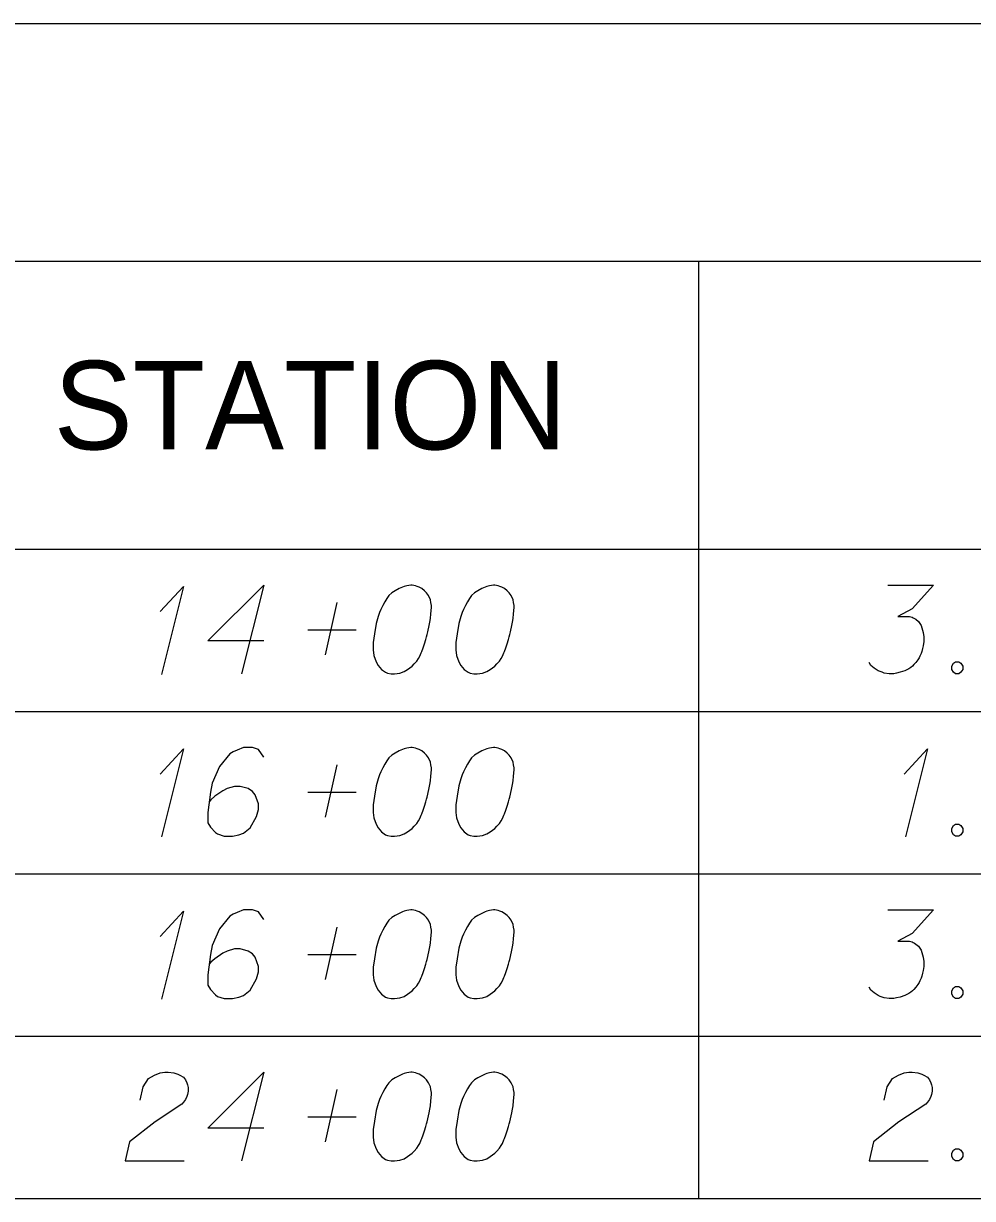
# Model space of a CAD drawing. Extents: x 2074207 to 2076812, y 516372 to 523312.
# Drawn here: x 2076345.6 to 2076397, y 516677.4 to 516741.1 of the extents above; entities that cross this region are included whole.
import ezdxf

# ---------------------------------------------------------------- set-up
doc = ezdxf.new("R2010")
doc.units = 0
for name, color, linetype in [('Prop DirtTable_ Soil Test Results - Outline (Major)', 7, 'Continuous'), ('Prop DirtTable_ Soil Test Results - Outline (Minor)', 7, 'Continuous'), ('Prop DirtTable_ Soil Test Results - Tx (Header - Small)', 7, 'Continuous'), ('Prop DirtTable_ Soil Test Results - Tx (Sample Data)', 7, 'Continuous')]:
    doc.layers.add(name, color=color, linetype=linetype)

msp = doc.modelspace()

# ---------------------------------------------------------------- linework, layer by layer
at = {"layer": 'Prop DirtTable_ Soil Test Results - Outline (Major)'}
for p, q in [((2076260.609, 516741.103), (2076811.903, 516741.103)), ((2076260.609, 516712.618), (2076811.903, 516712.618)), ((2076260.609, 516712.618), (2076811.903, 516712.618)), ((2076260.609, 516677.418), (2076811.903, 516677.418))]:
    msp.add_line(p, q, dxfattribs=at)
at = {"layer": 'Prop DirtTable_ Soil Test Results - Outline (Minor)'}
for p, q in [((2076260.609, 516728.218), (2076811.903, 516728.218)), ((2076382.2, 516728.218), (2076382.2, 516703.818)), ((2076260.609, 516703.818), (2076811.903, 516703.818)), ((2076260.609, 516703.818), (2076811.903, 516703.818)), ((2076382.2, 516703.818), (2076382.2, 516695.018)), ((2076260.609, 516695.018), (2076811.903, 516695.018)), ((2076260.609, 516695.018), (2076811.903, 516695.018)), ((2076382.2, 516695.018), (2076382.2, 516686.218)), ((2076260.609, 516686.218), (2076811.903, 516686.218)), ((2076260.609, 516686.218), (2076811.903, 516686.218)), ((2076382.2, 516686.218), (2076382.2, 516677.418)), ((2076260.609, 516677.418), (2076811.903, 516677.418))]:
    msp.add_line(p, q, dxfattribs=at)
at = {"layer": 'Prop DirtTable_ Soil Test Results - Tx (Sample Data)'}
for points in [[(2076353.02, 516709.225), (2076354.29, 516710.586), (2076353.091, 516705.824)], [(2076358.629, 516707.638), (2076355.596, 516707.638), (2076358.629, 516710.662), (2076357.43, 516705.862)], [(2076366.672, 516710.662), (2076366.602, 516710.662), (2076366.39, 516710.624), (2076366.249, 516710.586), (2076366.143, 516710.548), (2076365.967, 516710.473), (2076365.755, 516710.359), (2076365.579, 516710.246), (2076365.402, 516710.095), (2076365.296, 516709.944), (2076365.191, 516709.755), (2076365.085, 516709.566), (2076364.979, 516709.339), (2076364.908, 516709.188), (2076364.838, 516708.961), (2076364.732, 516708.583), (2076364.626, 516708.016), (2076364.556, 516707.562), (2076364.556, 516707.147), (2076364.591, 516706.844), (2076364.732, 516706.504), (2076364.838, 516706.315), (2076365.014, 516706.088), (2076365.226, 516705.937), (2076365.332, 516705.899), (2076365.543, 516705.862), (2076365.72, 516705.862), (2076366.002, 516705.899), (2076366.249, 516705.975), (2076366.425, 516706.088), (2076366.672, 516706.277), (2076366.778, 516706.391), (2076366.919, 516706.542), (2076367.025, 516706.693), (2076367.095, 516706.807), (2076367.166, 516706.996), (2076367.201, 516707.071), (2076367.272, 516707.26), (2076367.342, 516707.487), (2076367.413, 516707.714), (2076367.448, 516707.865), (2076367.483, 516707.978), (2076367.519, 516708.129), (2076367.589, 516708.47), (2076367.625, 516708.659), (2076367.66, 516708.848), (2076367.695, 516709.112), (2076367.73, 516709.452), (2076367.73, 516709.566), (2076367.695, 516709.717), (2076367.66, 516709.868), (2076367.554, 516710.095), (2076367.448, 516710.246), (2076367.342, 516710.359), (2076367.201, 516710.473), (2076367.06, 516710.548), (2076366.954, 516710.586), (2076366.849, 516710.624), (2076366.672, 516710.662)], [(2076371.152, 516710.662), (2076371.082, 516710.662), (2076370.87, 516710.624), (2076370.729, 516710.586), (2076370.623, 516710.548), (2076370.447, 516710.473), (2076370.235, 516710.359), (2076370.059, 516710.246), (2076369.882, 516710.095), (2076369.776, 516709.944), (2076369.671, 516709.755), (2076369.565, 516709.566), (2076369.459, 516709.339), (2076369.388, 516709.188), (2076369.318, 516708.961), (2076369.212, 516708.583), (2076369.106, 516708.016), (2076369.036, 516707.562), (2076369.036, 516707.147), (2076369.071, 516706.844), (2076369.212, 516706.504), (2076369.318, 516706.315), (2076369.494, 516706.088), (2076369.706, 516705.937), (2076369.812, 516705.899), (2076370.023, 516705.862), (2076370.2, 516705.862), (2076370.482, 516705.899), (2076370.729, 516705.975), (2076370.905, 516706.088), (2076371.152, 516706.277), (2076371.258, 516706.391), (2076371.399, 516706.542), (2076371.505, 516706.693), (2076371.575, 516706.807), (2076371.646, 516706.996), (2076371.681, 516707.071), (2076371.752, 516707.26), (2076371.822, 516707.487), (2076371.893, 516707.714), (2076371.928, 516707.865), (2076371.963, 516707.978), (2076371.999, 516708.129), (2076372.069, 516708.47), (2076372.105, 516708.659), (2076372.14, 516708.848), (2076372.175, 516709.112), (2076372.21, 516709.452), (2076372.21, 516709.566), (2076372.175, 516709.717), (2076372.14, 516709.868), (2076372.034, 516710.095), (2076371.928, 516710.246), (2076371.822, 516710.359), (2076371.681, 516710.473), (2076371.54, 516710.548), (2076371.434, 516710.586), (2076371.329, 516710.624), (2076371.152, 516710.662)], [(2076392.459, 516710.662), (2076394.928, 516710.662), (2076393.764, 516709.377), (2076392.988, 516708.961), (2076393.623, 516708.961), (2076393.764, 516708.923), (2076393.834, 516708.885), (2076393.905, 516708.848), (2076393.975, 516708.81), (2076394.117, 516708.696), (2076394.187, 516708.583), (2076394.258, 516708.47), (2076394.293, 516708.356), (2076394.363, 516708.092), (2076394.399, 516707.865), (2076394.399, 516707.751), (2076394.399, 516707.6), (2076394.363, 516707.373), (2076394.328, 516707.222), (2076394.293, 516707.071), (2076394.258, 516706.958), (2076394.222, 516706.882), (2076394.187, 516706.807), (2076394.152, 516706.731), (2076394.081, 516706.618), (2076393.975, 516706.466), (2076393.87, 516706.353), (2076393.799, 516706.277), (2076393.693, 516706.202), (2076393.587, 516706.126), (2076393.446, 516706.051), (2076393.376, 516706.013), (2076393.129, 516705.937), (2076392.917, 516705.899), (2076392.776, 516705.862), (2076392.529, 516705.862), (2076392.247, 516705.899), (2076392.141, 516705.937), (2076392.035, 516705.975), (2076391.929, 516706.013), (2076391.824, 516706.088), (2076391.718, 516706.164), (2076391.541, 516706.315), (2076391.436, 516706.466)], [(2076361.98, 516706.882), (2076362.615, 516709.717)], [(2076361.028, 516708.243), (2076363.638, 516708.243)], [(2076396.127, 516706.504), (2076396.304, 516706.504), (2076396.409, 516706.429), (2076396.515, 516706.277), (2076396.515, 516706.088), (2076396.409, 516705.937), (2076396.304, 516705.862), (2076396.127, 516705.862), (2076396.021, 516705.937), (2076395.916, 516706.088), (2076395.916, 516706.277), (2076396.021, 516706.429), (2076396.127, 516706.504)], [(2076353.02, 516700.425), (2076354.29, 516701.786), (2076353.091, 516697.024)], [(2076358.629, 516701.333), (2076358.347, 516701.748), (2076358.03, 516701.862), (2076357.536, 516701.862), (2076357.183, 516701.711), (2076356.971, 516701.635), (2076356.795, 516701.522), (2076356.231, 516700.841), (2076355.843, 516699.934), (2076355.737, 516699.443), (2076355.596, 516698.347), (2076355.596, 516697.78), (2076355.737, 516697.553), (2076356.019, 516697.251), (2076356.125, 516697.175), (2076356.478, 516697.062), (2076356.936, 516697.062), (2076357.289, 516697.137), (2076357.536, 516697.213), (2076357.889, 516697.515), (2076358.241, 516698.12), (2076358.347, 516698.498), (2076358.347, 516698.8), (2076358.171, 516699.292), (2076358.03, 516699.481), (2076357.783, 516699.632), (2076357.359, 516699.745), (2076357.042, 516699.745), (2076356.654, 516699.632), (2076356.407, 516699.518), (2076355.984, 516699.216), (2076355.772, 516699.027), (2076355.666, 516698.914)], [(2076366.672, 516701.862), (2076366.602, 516701.862), (2076366.39, 516701.824), (2076366.249, 516701.786), (2076366.143, 516701.748), (2076365.967, 516701.673), (2076365.755, 516701.559), (2076365.579, 516701.446), (2076365.402, 516701.295), (2076365.296, 516701.144), (2076365.191, 516700.955), (2076365.085, 516700.766), (2076364.979, 516700.539), (2076364.908, 516700.388), (2076364.838, 516700.161), (2076364.732, 516699.783), (2076364.626, 516699.216), (2076364.556, 516698.762), (2076364.556, 516698.347), (2076364.591, 516698.044), (2076364.732, 516697.704), (2076364.838, 516697.515), (2076365.014, 516697.288), (2076365.226, 516697.137), (2076365.332, 516697.099), (2076365.543, 516697.062), (2076365.72, 516697.062), (2076366.002, 516697.099), (2076366.249, 516697.175), (2076366.425, 516697.288), (2076366.672, 516697.477), (2076366.778, 516697.591), (2076366.919, 516697.742), (2076367.025, 516697.893), (2076367.095, 516698.007), (2076367.166, 516698.196), (2076367.201, 516698.271), (2076367.272, 516698.46), (2076367.342, 516698.687), (2076367.413, 516698.914), (2076367.448, 516699.065), (2076367.483, 516699.178), (2076367.519, 516699.329), (2076367.589, 516699.67), (2076367.625, 516699.859), (2076367.66, 516700.048), (2076367.695, 516700.312), (2076367.73, 516700.652), (2076367.73, 516700.766), (2076367.695, 516700.917), (2076367.66, 516701.068), (2076367.554, 516701.295), (2076367.448, 516701.446), (2076367.342, 516701.559), (2076367.201, 516701.673), (2076367.06, 516701.748), (2076366.954, 516701.786), (2076366.849, 516701.824), (2076366.672, 516701.862)], [(2076371.152, 516701.862), (2076371.082, 516701.862), (2076370.87, 516701.824), (2076370.729, 516701.786), (2076370.623, 516701.748), (2076370.447, 516701.673), (2076370.235, 516701.559), (2076370.059, 516701.446), (2076369.882, 516701.295), (2076369.776, 516701.144), (2076369.671, 516700.955), (2076369.565, 516700.766), (2076369.459, 516700.539), (2076369.388, 516700.388), (2076369.318, 516700.161), (2076369.212, 516699.783), (2076369.106, 516699.216), (2076369.036, 516698.762), (2076369.036, 516698.347), (2076369.071, 516698.044), (2076369.212, 516697.704), (2076369.318, 516697.515), (2076369.494, 516697.288), (2076369.706, 516697.137), (2076369.812, 516697.099), (2076370.023, 516697.062), (2076370.2, 516697.062), (2076370.482, 516697.099), (2076370.729, 516697.175), (2076370.905, 516697.288), (2076371.152, 516697.477), (2076371.258, 516697.591), (2076371.399, 516697.742), (2076371.505, 516697.893), (2076371.575, 516698.007), (2076371.646, 516698.196), (2076371.681, 516698.271), (2076371.752, 516698.46), (2076371.822, 516698.687), (2076371.893, 516698.914), (2076371.928, 516699.065), (2076371.963, 516699.178), (2076371.999, 516699.329), (2076372.069, 516699.67), (2076372.105, 516699.859), (2076372.14, 516700.048), (2076372.175, 516700.312), (2076372.21, 516700.652), (2076372.21, 516700.766), (2076372.175, 516700.917), (2076372.14, 516701.068), (2076372.034, 516701.295), (2076371.928, 516701.446), (2076371.822, 516701.559), (2076371.681, 516701.673), (2076371.54, 516701.748), (2076371.434, 516701.786), (2076371.329, 516701.824), (2076371.152, 516701.862)], [(2076393.34, 516700.425), (2076394.61, 516701.786), (2076393.411, 516697.024)], [(2076361.98, 516698.082), (2076362.615, 516700.917)], [(2076361.028, 516699.443), (2076363.638, 516699.443)], [(2076396.127, 516697.704), (2076396.304, 516697.704), (2076396.409, 516697.629), (2076396.515, 516697.477), (2076396.515, 516697.288), (2076396.409, 516697.137), (2076396.304, 516697.062), (2076396.127, 516697.062), (2076396.021, 516697.137), (2076395.916, 516697.288), (2076395.916, 516697.477), (2076396.021, 516697.629), (2076396.127, 516697.704)], [(2076358.629, 516692.533), (2076358.347, 516692.948), (2076358.03, 516693.062), (2076357.536, 516693.062), (2076357.183, 516692.911), (2076356.971, 516692.835), (2076356.795, 516692.722), (2076356.231, 516692.041), (2076355.843, 516691.134), (2076355.737, 516690.643), (2076355.596, 516689.547), (2076355.596, 516688.98), (2076355.737, 516688.753), (2076356.019, 516688.451), (2076356.125, 516688.375), (2076356.478, 516688.262), (2076356.936, 516688.262), (2076357.289, 516688.337), (2076357.536, 516688.413), (2076357.889, 516688.715), (2076358.241, 516689.32), (2076358.347, 516689.698), (2076358.347, 516690), (2076358.171, 516690.492), (2076358.03, 516690.681), (2076357.783, 516690.832), (2076357.359, 516690.945), (2076357.042, 516690.945), (2076356.654, 516690.832), (2076356.407, 516690.718), (2076355.984, 516690.416), (2076355.772, 516690.227), (2076355.666, 516690.114)], [(2076366.672, 516693.062), (2076366.602, 516693.062), (2076366.39, 516693.024), (2076366.249, 516692.986), (2076366.143, 516692.948), (2076365.967, 516692.873), (2076365.755, 516692.759), (2076365.579, 516692.646), (2076365.402, 516692.495), (2076365.296, 516692.344), (2076365.191, 516692.155), (2076365.085, 516691.966), (2076364.979, 516691.739), (2076364.908, 516691.588), (2076364.838, 516691.361), (2076364.732, 516690.983), (2076364.626, 516690.416), (2076364.556, 516689.962), (2076364.556, 516689.547), (2076364.591, 516689.244), (2076364.732, 516688.904), (2076364.838, 516688.715), (2076365.014, 516688.488), (2076365.226, 516688.337), (2076365.332, 516688.299), (2076365.543, 516688.262), (2076365.72, 516688.262), (2076366.002, 516688.299), (2076366.249, 516688.375), (2076366.425, 516688.488), (2076366.672, 516688.677), (2076366.778, 516688.791), (2076366.919, 516688.942), (2076367.025, 516689.093), (2076367.095, 516689.207), (2076367.166, 516689.396), (2076367.201, 516689.471), (2076367.272, 516689.66), (2076367.342, 516689.887), (2076367.413, 516690.114), (2076367.448, 516690.265), (2076367.483, 516690.378), (2076367.519, 516690.529), (2076367.589, 516690.87), (2076367.625, 516691.059), (2076367.66, 516691.248), (2076367.695, 516691.512), (2076367.73, 516691.852), (2076367.73, 516691.966), (2076367.695, 516692.117), (2076367.66, 516692.268), (2076367.554, 516692.495), (2076367.448, 516692.646), (2076367.342, 516692.759), (2076367.201, 516692.873), (2076367.06, 516692.948), (2076366.954, 516692.986), (2076366.849, 516693.024), (2076366.672, 516693.062)], [(2076371.152, 516693.062), (2076371.082, 516693.062), (2076370.87, 516693.024), (2076370.729, 516692.986), (2076370.623, 516692.948), (2076370.447, 516692.873), (2076370.235, 516692.759), (2076370.059, 516692.646), (2076369.882, 516692.495), (2076369.776, 516692.344), (2076369.671, 516692.155), (2076369.565, 516691.966), (2076369.459, 516691.739), (2076369.388, 516691.588), (2076369.318, 516691.361), (2076369.212, 516690.983), (2076369.106, 516690.416), (2076369.036, 516689.962), (2076369.036, 516689.547), (2076369.071, 516689.244), (2076369.212, 516688.904), (2076369.318, 516688.715), (2076369.494, 516688.488), (2076369.706, 516688.337), (2076369.812, 516688.299), (2076370.023, 516688.262), (2076370.2, 516688.262), (2076370.482, 516688.299), (2076370.729, 516688.375), (2076370.905, 516688.488), (2076371.152, 516688.677), (2076371.258, 516688.791), (2076371.399, 516688.942), (2076371.505, 516689.093), (2076371.575, 516689.207), (2076371.646, 516689.396), (2076371.681, 516689.471), (2076371.752, 516689.66), (2076371.822, 516689.887), (2076371.893, 516690.114), (2076371.928, 516690.265), (2076371.963, 516690.378), (2076371.999, 516690.529), (2076372.069, 516690.87), (2076372.105, 516691.059), (2076372.14, 516691.248), (2076372.175, 516691.512), (2076372.21, 516691.852), (2076372.21, 516691.966), (2076372.175, 516692.117), (2076372.14, 516692.268), (2076372.034, 516692.495), (2076371.928, 516692.646), (2076371.822, 516692.759), (2076371.681, 516692.873), (2076371.54, 516692.948), (2076371.434, 516692.986), (2076371.329, 516693.024), (2076371.152, 516693.062)], [(2076392.459, 516693.062), (2076394.928, 516693.062), (2076393.764, 516691.777), (2076392.988, 516691.361), (2076393.623, 516691.361), (2076393.764, 516691.323), (2076393.834, 516691.285), (2076393.905, 516691.248), (2076393.975, 516691.21), (2076394.117, 516691.096), (2076394.187, 516690.983), (2076394.258, 516690.87), (2076394.293, 516690.756), (2076394.363, 516690.492), (2076394.399, 516690.265), (2076394.399, 516690.151), (2076394.399, 516690), (2076394.363, 516689.773), (2076394.328, 516689.622), (2076394.293, 516689.471), (2076394.258, 516689.358), (2076394.222, 516689.282), (2076394.187, 516689.207), (2076394.152, 516689.131), (2076394.081, 516689.018), (2076393.975, 516688.866), (2076393.87, 516688.753), (2076393.799, 516688.677), (2076393.693, 516688.602), (2076393.587, 516688.526), (2076393.446, 516688.451), (2076393.376, 516688.413), (2076393.129, 516688.337), (2076392.917, 516688.299), (2076392.776, 516688.262), (2076392.529, 516688.262), (2076392.247, 516688.299), (2076392.141, 516688.337), (2076392.035, 516688.375), (2076391.929, 516688.413), (2076391.824, 516688.488), (2076391.718, 516688.564), (2076391.541, 516688.715), (2076391.436, 516688.866)], [(2076353.02, 516691.625), (2076354.29, 516692.986), (2076353.091, 516688.224)], [(2076361.98, 516689.282), (2076362.615, 516692.117)], [(2076361.028, 516690.643), (2076363.638, 516690.643)], [(2076396.127, 516688.904), (2076396.304, 516688.904), (2076396.409, 516688.829), (2076396.515, 516688.677), (2076396.515, 516688.488), (2076396.409, 516688.337), (2076396.304, 516688.262), (2076396.127, 516688.262), (2076396.021, 516688.337), (2076395.916, 516688.488), (2076395.916, 516688.677), (2076396.021, 516688.829), (2076396.127, 516688.904)], [(2076351.927, 516682.75), (2076352.103, 516683.468), (2076352.386, 516683.922), (2076352.703, 516684.111), (2076353.02, 516684.224), (2076353.267, 516684.262), (2076353.444, 516684.262), (2076353.761, 516684.224), (2076353.973, 516684.148), (2076354.079, 516684.111), (2076354.29, 516683.997), (2076354.396, 516683.846), (2076354.467, 516683.695), (2076354.502, 516683.581), (2076354.537, 516683.43), (2076354.537, 516683.241), (2076354.502, 516683.052), (2076354.467, 516682.939), (2076354.396, 516682.788), (2076354.29, 516682.636), (2076354.185, 516682.523), (2076352.738, 516681.578), (2076351.363, 516680.482), (2076351.116, 516679.462), (2076354.326, 516679.462)], [(2076358.629, 516681.238), (2076355.596, 516681.238), (2076358.629, 516684.262), (2076357.43, 516679.462)], [(2076366.672, 516684.262), (2076366.602, 516684.262), (2076366.39, 516684.224), (2076366.249, 516684.186), (2076366.143, 516684.148), (2076365.967, 516684.073), (2076365.755, 516683.959), (2076365.579, 516683.846), (2076365.402, 516683.695), (2076365.296, 516683.544), (2076365.191, 516683.355), (2076365.085, 516683.166), (2076364.979, 516682.939), (2076364.908, 516682.788), (2076364.838, 516682.561), (2076364.732, 516682.183), (2076364.626, 516681.616), (2076364.556, 516681.162), (2076364.556, 516680.747), (2076364.591, 516680.444), (2076364.732, 516680.104), (2076364.838, 516679.915), (2076365.014, 516679.688), (2076365.226, 516679.537), (2076365.332, 516679.499), (2076365.543, 516679.462), (2076365.72, 516679.462), (2076366.002, 516679.499), (2076366.249, 516679.575), (2076366.425, 516679.688), (2076366.672, 516679.877), (2076366.778, 516679.991), (2076366.919, 516680.142), (2076367.025, 516680.293), (2076367.095, 516680.407), (2076367.166, 516680.596), (2076367.201, 516680.671), (2076367.272, 516680.86), (2076367.342, 516681.087), (2076367.413, 516681.314), (2076367.448, 516681.465), (2076367.483, 516681.578), (2076367.519, 516681.729), (2076367.589, 516682.07), (2076367.625, 516682.259), (2076367.66, 516682.448), (2076367.695, 516682.712), (2076367.73, 516683.052), (2076367.73, 516683.166), (2076367.695, 516683.317), (2076367.66, 516683.468), (2076367.554, 516683.695), (2076367.448, 516683.846), (2076367.342, 516683.959), (2076367.201, 516684.073), (2076367.06, 516684.148), (2076366.954, 516684.186), (2076366.849, 516684.224), (2076366.672, 516684.262)], [(2076371.152, 516684.262), (2076371.082, 516684.262), (2076370.87, 516684.224), (2076370.729, 516684.186), (2076370.623, 516684.148), (2076370.447, 516684.073), (2076370.235, 516683.959), (2076370.059, 516683.846), (2076369.882, 516683.695), (2076369.776, 516683.544), (2076369.671, 516683.355), (2076369.565, 516683.166), (2076369.459, 516682.939), (2076369.388, 516682.788), (2076369.318, 516682.561), (2076369.212, 516682.183), (2076369.106, 516681.616), (2076369.036, 516681.162), (2076369.036, 516680.747), (2076369.071, 516680.444), (2076369.212, 516680.104), (2076369.318, 516679.915), (2076369.494, 516679.688), (2076369.706, 516679.537), (2076369.812, 516679.499), (2076370.023, 516679.462), (2076370.2, 516679.462), (2076370.482, 516679.499), (2076370.729, 516679.575), (2076370.905, 516679.688), (2076371.152, 516679.877), (2076371.258, 516679.991), (2076371.399, 516680.142), (2076371.505, 516680.293), (2076371.575, 516680.407), (2076371.646, 516680.596), (2076371.681, 516680.671), (2076371.752, 516680.86), (2076371.822, 516681.087), (2076371.893, 516681.314), (2076371.928, 516681.465), (2076371.963, 516681.578), (2076371.999, 516681.729), (2076372.069, 516682.07), (2076372.105, 516682.259), (2076372.14, 516682.448), (2076372.175, 516682.712), (2076372.21, 516683.052), (2076372.21, 516683.166), (2076372.175, 516683.317), (2076372.14, 516683.468), (2076372.034, 516683.695), (2076371.928, 516683.846), (2076371.822, 516683.959), (2076371.681, 516684.073), (2076371.54, 516684.148), (2076371.434, 516684.186), (2076371.329, 516684.224), (2076371.152, 516684.262)], [(2076392.247, 516682.75), (2076392.423, 516683.468), (2076392.706, 516683.922), (2076393.023, 516684.111), (2076393.34, 516684.224), (2076393.587, 516684.262), (2076393.764, 516684.262), (2076394.081, 516684.224), (2076394.293, 516684.148), (2076394.399, 516684.111), (2076394.61, 516683.997), (2076394.716, 516683.846), (2076394.787, 516683.695), (2076394.822, 516683.581), (2076394.857, 516683.43), (2076394.857, 516683.241), (2076394.822, 516683.052), (2076394.787, 516682.939), (2076394.716, 516682.788), (2076394.61, 516682.636), (2076394.505, 516682.523), (2076393.058, 516681.578), (2076391.683, 516680.482), (2076391.436, 516679.462), (2076394.646, 516679.462)], [(2076361.98, 516680.482), (2076362.615, 516683.317)], [(2076361.028, 516681.843), (2076363.638, 516681.843)], [(2076396.127, 516680.104), (2076396.304, 516680.104), (2076396.409, 516680.029), (2076396.515, 516679.877), (2076396.515, 516679.688), (2076396.409, 516679.537), (2076396.304, 516679.462), (2076396.127, 516679.462), (2076396.021, 516679.537), (2076395.916, 516679.688), (2076395.916, 516679.877), (2076396.021, 516680.029), (2076396.127, 516680.104)]]:
    msp.add_lwpolyline(points, dxfattribs=at)

# ---------------------------------------------------------------- texts
at = {"layer": 'Prop DirtTable_ Soil Test Results - Tx (Header - Small)'}
msp.add_text('STATION', height=4.8, dxfattribs=at).set_placement((2076347.248, 516718.018))

doc.saveas('drawing.dxf')
